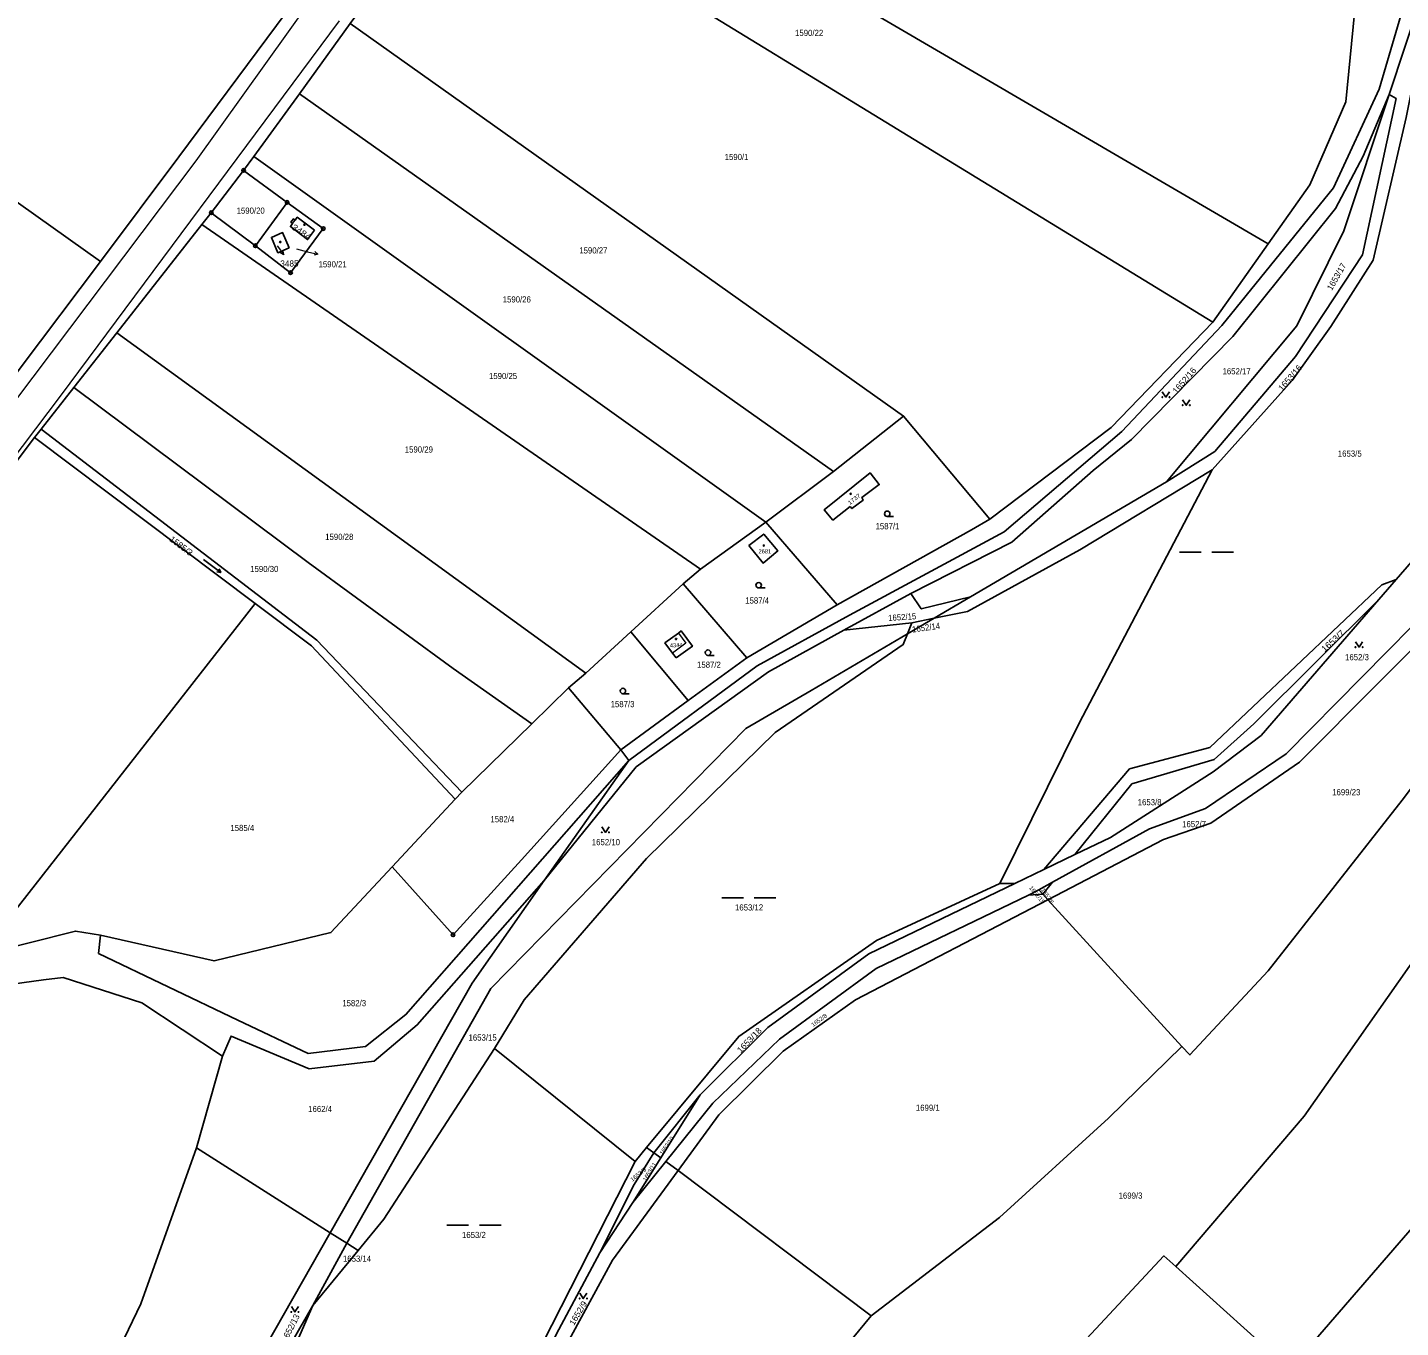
# Model space of a CAD drawing. Extents: x -679733 to -673243, y -1075091 to -1066557.
# Drawn here: x -677943.8 to -677563.3, y -1072281.8 to -1071921.6 of the extents above; entities that cross this region are included whole.
import ezdxf
from ezdxf.enums import TextEntityAlignment as Align

# ---------------------------------------------------------------- set-up
doc = ezdxf.new("R2010")
doc.units = 0
doc.header["$LTSCALE"] = 0.68
for name, color, linetype, lineweight in [('1', 7, 'Continuous', 25), ('3', 7, 'Continuous', 25), ('4', 7, 'Continuous', 13), ('5', 7, 'Continuous', 25), ('7', 7, 'Continuous', 13), ('8', 7, 'Continuous', 25)]:
    doc.layers.add(name, color=color, linetype=linetype, lineweight=lineweight)
doc.layers.add('2', color=7, linetype='Continuous')

msp = doc.modelspace()

# ---------------------------------------------------------------- linework, layer by layer
at = {"layer": '1'}
for p, q in [((-677566.44, -1071940.2), (-677553.61, -1071901.54)), ((-677868.37, -1071940.03), (-677854.38, -1071920.59)), ((-677720.43, -1072044.67), (-677868.37, -1071940.03)), ((-677739.2, -1072058.64), (-677881.07, -1071957.39)), ((-677883.89, -1071961.25), (-677871.81, -1071970.09)), ((-677880.63, -1071982.12), (-677871.81, -1071970.09)), ((-677880.63, -1071982.12), (-677892.84, -1071972.98)), ((-677895.41, -1071976.25), (-677757.28, -1072071.71)), ((-677789.01, -1072100.47), (-677919.01, -1072006.26)), ((-677682.46, -1072079.37), (-677628.16, -1072047.47)), ((-677739.2, -1072058.64), (-677757.28, -1072071.71)), ((-677757.28, -1072071.71), (-677762.06, -1072075.74)), ((-677698.99, -1072078.41), (-677717.58, -1072088.57)), ((-677692.5, -1072085.26), (-677682.46, -1072079.37)), ((-677744.45, -1072096.23), (-677719.39, -1072081.57)), ((-677779.34, -1072121.76), (-677760.68, -1072108.04)), ((-677779.34, -1072121.76), (-677806.85, -1072152.21)), ((-677779.34, -1072121.76), (-677777.11, -1072124.66)), ((-677800.55, -1072157.96), (-677777.11, -1072124.66)), ((-677825.27, -1072135.36), (-677842.7, -1072154.11)), ((-677663.56, -1072160.49), (-677662.42, -1072161.71)), ((-677662.42, -1072161.71), (-677659.73, -1072158.38)), ((-677662.42, -1072161.71), (-677666.41, -1072161.96)), ((-677662.42, -1072161.71), (-677661, -1072163.25)), ((-677766.86, -1072235.79), (-677763.47, -1072238.26)), ((-677859.88, -1072255.48), (-677855.32, -1072258.37)), ((-677864.66, -1072275.61), (-677855.32, -1072258.37)), ((-677852.14, -1072260.39), (-677855.32, -1072258.37)), ((-677593.95, -1072293.29), (-677625.57, -1072264.87))]:
    msp.add_line(p, q, dxfattribs=at)
for points in [[(-677801.03, -1071820.85), (-677820.66, -1071848.23), (-677901.82, -1071957.49), (-677923.58, -1071986.45)], [(-678083.93, -1071849.48), (-678068.23, -1071860.7), (-678067.63, -1071867.78), (-678075.33, -1071878.55), (-677923.58, -1071986.45)], [(-677599.96, -1071981.55), (-677704.57, -1071920.52), (-677809.4, -1071859.4)], [(-677822.12, -1071876.79), (-677854.38, -1071920.59), (-677701, -1072029.34)], [(-677615.28, -1072003.26), (-677718.75, -1071940.06), (-677822.12, -1071876.79)], [(-677777.11, -1072124.66), (-677741.55, -1072098.46), (-677715.99, -1072084.45), (-677673.11, -1072061.31), (-677640.51, -1072033.52), (-677612.79, -1072004.24), (-677581.83, -1071966.1), (-677569.23, -1071938.76), (-677557.64, -1071899.41)], [(-677551.35, -1071902.73), (-677556.66, -1071921.38), (-677561.75, -1071946.62), (-677570.84, -1071986.07), (-677582.6, -1072004.52), (-677593.29, -1072019.43), (-677615.5, -1072044.14)], [(-677576, -1071917.67), (-677578.46, -1071942.23), (-677588.42, -1071965.2), (-677599.96, -1071981.55), (-677615.28, -1072003.26)], [(-677939.96, -1072032.9), (-677930.89, -1072021.37), (-677919.01, -1072006.26), (-677895.41, -1071976.25), (-677892.84, -1071972.98), (-677883.89, -1071961.25), (-677881.07, -1071957.39), (-677868.37, -1071940.03)], [(-677698.99, -1072078.41), (-677671.03, -1072064.21), (-677648.49, -1072044.34), (-677637.85, -1072035.78), (-677609.77, -1072007.25), (-677581.32, -1071971.78), (-677573.67, -1071957.34), (-677566.44, -1071940.2)], [(-677628.16, -1072047.47), (-677592.03, -1072004.33), (-677578.97, -1071977.95), (-677566.44, -1071940.2)], [(-677566.44, -1071940.2), (-677564.48, -1071941.34), (-677573.86, -1071984.64), (-677592.44, -1072012.78), (-677614.76, -1072039.1), (-677628.16, -1072047.47)], [(-677871.81, -1071970.09), (-677861.81, -1071977.35), (-677870.87, -1071989.57), (-677880.63, -1071982.12)], [(-677923.58, -1071986.45), (-677945.77, -1072015.98), (-677982.02, -1072064.24), (-678004.95, -1072094.76)], [(-677677.14, -1072057.88), (-677643.51, -1072032.48), (-677615.28, -1072003.26)], [(-677930.89, -1072021.37), (-677865.99, -1072069.82), (-677825.78, -1072099.25), (-677803.98, -1072114.51)], [(-677719.39, -1072081.57), (-677682.16, -1072060.79), (-677677.14, -1072057.88), (-677701, -1072029.34), (-677720.43, -1072044.67)], [(-677523.94, -1072027.67), (-677535.16, -1072040.64), (-677537.29, -1072043.1), (-677543.84, -1072050.67), (-677552.96, -1072061.22), (-677564.51, -1072074.57), (-677569.29, -1072080.09)], [(-677823.41, -1072133.47), (-677863.63, -1072091.35), (-677939.96, -1072032.9), (-677941.78, -1072035.26)], [(-678076.05, -1072214.03), (-678039.15, -1072199.39), (-677956.98, -1072178.64), (-677880.66, -1072081.22), (-677941.78, -1072035.26)], [(-677941.78, -1072035.26), (-678037.14, -1072161.8), (-678076.05, -1072214.03)], [(-677720.43, -1072044.67), (-677739.2, -1072058.64), (-677719.39, -1072081.57)], [(-677615.5, -1072044.14), (-677652.17, -1072066.36), (-677683.31, -1072083.4), (-677692.5, -1072085.26)], [(-677615.5, -1072044.14), (-677652.29, -1072114.13), (-677674.36, -1072158.79), (-677670.16, -1072158.74)], [(-677659.73, -1072158.38), (-677632.87, -1072143.59), (-677617.32, -1072137.98), (-677594.98, -1072122.84), (-677553.04, -1072080.34), (-677533.79, -1072048.91), (-677530.97, -1072044.82)], [(-677662.13, -1072154.87), (-677638.35, -1072127), (-677616.15, -1072121.12), (-677568.48, -1072075.99), (-677564.51, -1072074.57)], [(-677682.46, -1072079.37), (-677696.1, -1072082.72), (-677698.99, -1072078.41)], [(-677569.29, -1072080.09), (-677601.88, -1072117.75), (-677615.22, -1072127.79), (-677643.66, -1072145.98), (-677653.57, -1072150.75), (-677662.13, -1072154.87), (-677670.16, -1072158.74)], [(-677653.57, -1072150.75), (-677637.71, -1072131.11), (-677614.89, -1072124.39), (-677603.94, -1072114.55), (-677569.29, -1072080.09)], [(-677880.66, -1072081.22), (-677865.03, -1072092.97), (-677825.27, -1072135.36), (-677823.41, -1072133.47)], [(-677661, -1072163.25), (-677628.94, -1072146.57), (-677615.84, -1072142.03), (-677591.27, -1072125.19), (-677547.58, -1072081.29)], [(-677625.57, -1072264.87), (-677590.03, -1072223.24), (-677549.3, -1072165.24), (-677497.7, -1072083.19)], [(-677855.32, -1072258.37), (-677815.34, -1072187.84), (-677744.7, -1072115.87), (-677726.56, -1072105.27), (-677699.91, -1072089.61), (-677698.69, -1072086.52), (-677717.58, -1072088.57)], [(-677699.91, -1072089.61), (-677692.5, -1072085.26), (-677698.69, -1072086.52)], [(-677525.69, -1072086.51), (-677562.82, -1072135.66), (-677599.98, -1072182.98), (-677621.66, -1072206.24), (-677623.89, -1072203.89)], [(-677699.91, -1072089.61), (-677701.07, -1072092.57), (-677736.59, -1072116.92), (-677772.21, -1072151.81), (-677806.09, -1072191.02), (-677814.32, -1072204.51)], [(-677717.58, -1072088.57), (-677738.43, -1072100.14), (-677775.06, -1072126.45), (-677800.55, -1072157.96)], [(-677776.58, -1072089.08), (-677789.01, -1072100.47), (-677793.81, -1072104.58), (-677779.34, -1072121.76)], [(-677793.81, -1072104.58), (-677803.98, -1072114.51), (-677823.41, -1072133.47)], [(-677777.11, -1072124.66), (-677838.9, -1072195.09), (-677850.14, -1072203.92), (-677866, -1072205.87), (-677885.45, -1072196.66), (-677924.05, -1072178.11), (-677923.56, -1072173.05)], [(-677806.85, -1072152.21), (-677825.84, -1072172.96), (-677842.7, -1072154.11)], [(-677842.7, -1072154.11), (-677859.68, -1072172.37), (-677892.07, -1072180.2), (-677923.56, -1072173.05)], [(-677889.74, -1072206.56), (-677887.36, -1072201.04), (-677865.71, -1072210.12), (-677847.66, -1072208.02), (-677835.75, -1072197.93), (-677800.55, -1072157.96)], [(-677800.55, -1072157.96), (-677820.53, -1072186.39), (-677859.88, -1072255.48)], [(-677670.16, -1072158.74), (-677710.59, -1072178.21), (-677738.61, -1072198.69), (-677757.4, -1072217.29), (-677768.28, -1072234.76), (-677775.99, -1072247.15), (-677766.86, -1072235.79)], [(-677772.2, -1072231.9), (-677746.65, -1072201.12), (-677708.5, -1072174.51), (-677674.36, -1072158.79)], [(-677766.86, -1072235.79), (-677753.85, -1072219.6), (-677735.38, -1072201.89), (-677708.58, -1072182.3), (-677666.41, -1072161.96), (-677663.56, -1072160.49), (-677659.73, -1072158.38)], [(-677661, -1072163.25), (-677714.31, -1072190.98), (-677734.4, -1072205.23), (-677752.23, -1072222.88), (-677763.47, -1072238.26), (-677709.95, -1072278.56)], [(-677709.95, -1072278.56), (-677674.41, -1072251.28), (-677644.23, -1072223.78), (-677623.89, -1072203.89), (-677661, -1072163.25)], [(-677923.56, -1072173.05), (-677930.5, -1072171.96), (-677956.98, -1072178.64)], [(-677889.74, -1072206.56), (-677912.09, -1072191.85), (-677933.87, -1072184.77), (-677939.33, -1072185.44), (-677951.35, -1072187.13), (-678006.7, -1072203.03), (-678048.84, -1072213.84), (-678070.38, -1072226.8), (-678096.3, -1072244.83), (-678112.1, -1072261.22), (-678110.89, -1072262.72)], [(-677513.17, -1072188.67), (-677538.53, -1072227.16), (-677558.28, -1072252.14), (-677593.95, -1072293.29)], [(-677852.14, -1072260.39), (-677864.66, -1072275.61), (-677873.16, -1072295.07), (-677825.22, -1072322.26), (-677813.84, -1072311.19), (-677775.37, -1072235.73), (-677814.32, -1072204.51)], [(-677814.32, -1072204.51), (-677845.03, -1072251.74), (-677852.14, -1072260.39)], [(-677931.63, -1072315.38), (-677912.32, -1072275.15), (-677896.92, -1072231.97), (-677889.74, -1072206.56)], [(-677757.4, -1072217.29), (-677770.24, -1072233.33), (-677768.28, -1072234.76)], [(-677877.21, -1072304.72), (-677879.64, -1072303.13), (-677877.93, -1072287.18), (-677859.88, -1072255.48), (-677896.92, -1072231.97)], [(-677770.24, -1072233.33), (-677772.2, -1072231.9), (-677775.37, -1072235.73)], [(-677785.13, -1072261.11), (-677775.61, -1072242.12), (-677770.24, -1072233.33)], [(-677819.45, -1072327.73), (-677793.15, -1072284.18), (-677781.66, -1072263.14), (-677763.47, -1072238.26)], [(-677775.99, -1072247.15), (-677785.13, -1072261.11), (-677796.51, -1072282.33), (-677819.45, -1072327.73)], [(-677748.26, -1072399.02), (-677681.69, -1072318.55), (-677628.87, -1072261.91), (-677625.57, -1072264.87)], [(-677875.16, -1072299.82), (-677877.07, -1072297.26), (-677864.66, -1072275.61)], [(-677709.95, -1072278.56), (-677736.64, -1072310.86), (-677750.59, -1072332.77), (-677784.85, -1072379.08)]]:
    msp.add_lwpolyline(points, dxfattribs=at)
for points in [[(-677864.22, -1071977.83), (-677866.15, -1071980.39), (-677870.89, -1071976.78), (-677870.3, -1071975.98), (-677870.79, -1071975.62), (-677870.08, -1071974.66), (-677869.6, -1071975.01), (-677869.01, -1071974.22)], [(-677871.26, -1071982.69), (-677874.37, -1071984.03), (-677876.17, -1071979.79), (-677873.08, -1071978.47)], [(-677715.78, -1072054.38), (-677715.31, -1072054.9), (-677712.19, -1072052.55), (-677712.57, -1072051.87), (-677707.72, -1072048.28), (-677710.26, -1072045.03), (-677722.98, -1072055.25), (-677720.6, -1072058.09)], [(-677743.87, -1072065.13), (-677739.95, -1072070), (-677735.85, -1072066.62), (-677739.75, -1072061.99)], [(-677744.45, -1072096.23), (-677762.06, -1072075.74), (-677776.58, -1072089.08), (-677760.68, -1072108.04)], [(-677763.98, -1072096.25), (-677765.07, -1072094.93), (-677767.13, -1072092.12), (-677763.4, -1072089.39), (-677762.64, -1072088.81), (-677759.53, -1072093.04)]]:
    msp.add_lwpolyline(points, close=True, dxfattribs=at)
at = {"layer": '3'}
for p, q in [((-677705.543, -1072057.1), (-677703.793, -1072057.1)), ((-677624.549, -1072066.96), (-677618.549, -1072066.96)), ((-677615.549, -1072066.96), (-677609.549, -1072066.96)), ((-677890.196, -1072072.603), (-677891.278, -1072072.415)), ((-677741.143, -1072076.89), (-677739.393, -1072076.89)), ((-677755.203, -1072095.57), (-677753.453, -1072095.57)), ((-677778.763, -1072106.18), (-677777.013, -1072106.18)), ((-677751.389, -1072162.69), (-677745.389, -1072162.69)), ((-677742.389, -1072162.69), (-677736.389, -1072162.69)), ((-677827.549, -1072253.41), (-677821.549, -1072253.41)), ((-677818.549, -1072253.41), (-677812.549, -1072253.41))]:
    msp.add_line(p, q, dxfattribs=at)
for points in [[(-677629.3, -1072022.529), (-677628.3, -1072024.03), (-677627.3, -1072022.529)], [(-677623.68, -1072024.779), (-677622.68, -1072026.28), (-677621.68, -1072024.779)], [(-677894.987, -1072068.992), (-677890.196, -1072072.603), (-677890.674, -1072071.614)], [(-677575.79, -1072091.779), (-677574.79, -1072093.28), (-677573.79, -1072091.779)], [(-677784.62, -1072143.099), (-677783.62, -1072144.6), (-677782.62, -1072143.099)], [(-677790.74, -1072272.219), (-677789.74, -1072273.72), (-677788.74, -1072272.219)], [(-677870.65, -1072275.939), (-677869.65, -1072277.44), (-677868.65, -1072275.939)]]:
    msp.add_lwpolyline(points, dxfattribs=at)
for centre, radius in [((-677629.3, -1072024.0295), 0.1), ((-677627.3, -1072024.0295), 0.1), ((-677623.68, -1072026.2795), 0.1), ((-677621.68, -1072026.2795), 0.1), ((-677705.5429, -1072056.3498), 0.75), ((-677741.1429, -1072076.1398), 0.75), ((-677755.2029, -1072094.8198), 0.75), ((-677575.79, -1072093.2795), 0.1), ((-677573.79, -1072093.2795), 0.1), ((-677778.7629, -1072105.4298), 0.75), ((-677784.62, -1072144.5995), 0.1), ((-677782.62, -1072144.5995), 0.1), ((-677790.74, -1072273.7195), 0.1), ((-677788.74, -1072273.7195), 0.1), ((-677870.65, -1072277.4395), 0.1), ((-677868.65, -1072277.4395), 0.1)]:
    msp.add_circle(centre, radius, dxfattribs=at)
at = {"layer": '4'}
for p, q in [((-677897.02, -1071958.63), (-677813.32, -1071841.1)), ((-677857.42, -1071919.83), (-677934.69, -1072023.73)), ((-677989.54, -1072081.17), (-677897.02, -1071958.63)), ((-677870.3, -1071975.98), (-677869.6, -1071975.01)), ((-677934.69, -1072023.73), (-677992.68, -1072100.38))]:
    msp.add_line(p, q, dxfattribs=at)
msp.add_lwpolyline([(-677763.4, -1072089.39), (-677761.3, -1072092.2), (-677765.07, -1072094.93)], dxfattribs=at)
at = {"layer": '5'}
for centre in [(-677867.0068, -1071976.2892), (-677873.7168, -1071981.0692), (-677715.6668, -1072050.8192), (-677739.7268, -1072065.1492), (-677764.0468, -1072091.0392)]:
    msp.add_circle(centre, 0.175, dxfattribs=at)
at = {"layer": '7'}
for p, q in [((-677872.779, -1071984.648), (-677872.943, -1071983.541)), ((-677863.268, -1071984.476), (-677864.119, -1071983.748))]:
    msp.add_line(p, q, dxfattribs=at)
for points in [[(-677874.51, -1071982.17), (-677874.5, -1071982.19), (-677872.779, -1071984.648), (-677873.763, -1071984.115)], [(-677869.23, -1071982.98), (-677866.18, -1071983.75), (-677863.268, -1071984.476), (-677864.361, -1071984.72)]]:
    msp.add_lwpolyline(points, dxfattribs=at)
at = {"layer": '8'}
for centre, radius in [((-677883.89, -1071961.2499), 0.5), ((-677883.89, -1071961.2499), 0.0303), ((-677871.81, -1071970.0899), 0.5), ((-677871.81, -1071970.0899), 0.0303), ((-677892.84, -1071972.9799), 0.5), ((-677892.84, -1071972.9799), 0.0303), ((-677861.81, -1071977.3499), 0.5), ((-677861.81, -1071977.3499), 0.0303), ((-677880.63, -1071982.1199), 0.5), ((-677880.63, -1071982.1199), 0.0303), ((-677870.87, -1071989.5699), 0.5), ((-677870.87, -1071989.5699), 0.0303), ((-677825.84, -1072172.9599), 0.5), ((-677825.84, -1072172.9599), 0.0303)]:
    msp.add_circle(centre, radius, dxfattribs=at)

# ---------------------------------------------------------------- texts
at = {"layer": '2', "width": 0.95}
for s, p in [('1590/22', (-677731.07, -1071923.999)), ('1590/1', (-677750.58, -1071958.37)), ('1590/20', (-677885.82, -1071973.229)), ('1590/27', (-677790.87, -1071984.249)), ('1590/21', (-677863.11, -1071988.093)), ('1590/26', (-677812.08, -1071997.82)), ('1590/25', (-677815.89, -1072019.04)), ('1652/17', (-677612.61, -1072017.72)), ('1590/29', (-677839.22, -1072039.4)), ('1653/5', (-677580.66, -1072040.529)), ('1587/1', (-677708.76, -1072060.65)), ('1590/28', (-677861.27, -1072063.59)), ('1590/30', (-677882.05, -1072072.489)), ('1587/4', (-677744.88, -1072081.22)), ('1652/3', (-677578.66, -1072096.92)), ('1587/3', (-677782.18, -1072109.92)), ('1699/23', (-677582.22, -1072134.32)), ('1653/8', (-677636.12, -1072137.09)), ('1582/4', (-677815.48, -1072141.8)), ('1652/7', (-677623.8, -1072143.16)), ('1585/4', (-677887.55, -1072144.22)), ('1652/10', (-677787.38, -1072148.15)), ('1653/12', (-677747.71, -1072166.239)), ('1582/3', (-677856.54, -1072192.749)), ('1653/15', (-677821.55, -1072202.279)), ('1662/4', (-677865.99, -1072222.07)), ('1699/1', (-677697.59, -1072221.72)), ('1699/3', (-677641.41, -1072246.06)), ('1653/14', (-677856.35, -1072263.529))]:
    msp.add_text(s, height=1.7, dxfattribs=at).set_placement(p)
at = {"layer": '2'}
for s, height, rotation, width, p in [('3484', 1.7, 326, 1.15, (-677870.715, -1071977.394)), ('1652/16', 1.7, 49, 1.05, (-677625.388, -1072023.237)), ('1653/16', 1.7, 49, 1.05, (-677596.098, -1072022.507)), ('1737', 1.14, 38, 1.15, (-677715.879, -1072053.959)), ('1585/3', 1.7, 323, 1.05, (-677904.611, -1072063.728)), ('1652/15', 1.7, 4, 0.95, (-677705.22, -1072086.087)), ('1652/14', 1.7, 8, 0.95, (-677698.511, -1072089.261)), ('1653/7', 1.7, 42, 1.1, (-677584.331, -1072094.751)), ('1652/6', 1.14, 305, 1.05, (-677662.986, -1072160.556)), ('1652/8', 1.14, 36, 1.05, (-677726.054, -1072198.511)), ('1653/9', 1.14, 39, 1.1, (-677776.151, -1072241.402)), ('1652/9', 1.7, 59, 1.05, (-677792.341, -1072281.337))]:
    msp.add_text(s, height=height, rotation=rotation, dxfattribs=dict(at, width=width)).set_placement(p)
for s, height, p in [('3485', 1.7, (-677873.71, -1071987.873)), ('2681', 1.14, (-677741.19, -1072067.33))]:
    msp.add_text(s, height=height, dxfattribs=at).set_placement(p)
for s, height, rotation, p in [('1653/17', 1.7, 60, (-677582.343, -1071994.645)), ('1653/10', 1.14, 56, (-677767.777, -1072234.058)), ('1653/11', 1.14, 59, (-677772.351, -1072241.333)), ('1652/13', 1.7, 63, (-677871.992, -1072285.925))]:
    msp.add_text(s, height=height, rotation=rotation, dxfattribs=at).set_placement(p)
msp.add_text('4344', height=1.139, rotation=3, dxfattribs=at).set_placement((-677763.9898, -1072093.3171), align=Align.CENTER)
at = {"layer": '2', "width": 0.95}
for s, p in [('1587/2', (-677754.929, -1072099.009)), ('1653/2', (-677820.059, -1072256.96))]:
    msp.add_text(s, height=1.7, dxfattribs=at).set_placement(p, align=Align.CENTER)
at = {"layer": '2', "width": 1.05}
for s, height, rotation, p in [('1652/19', 1.14, 310, (-677664.4315, -1072162.2401)), ('1653/18', 1.7, 46, (-677743.1277, -1072202.7665))]:
    msp.add_text(s, height=height, rotation=rotation, dxfattribs=at).set_placement(p, align=Align.CENTER)

doc.saveas('drawing.dxf')
